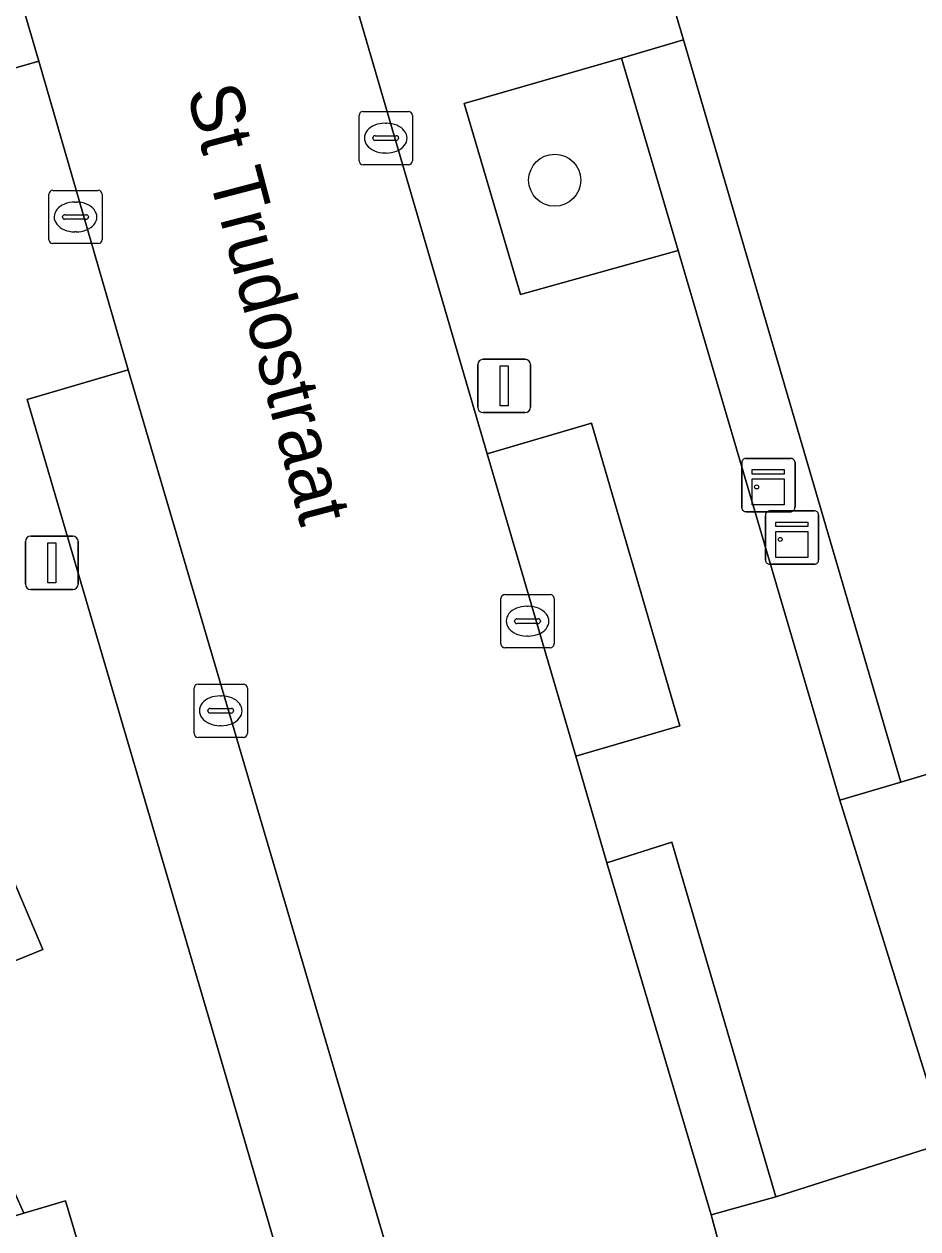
# Model space of a CAD drawing. Extents: x 159371 to 159986, y 382987 to 383597.
# Drawn here: x 159641.59 to 159658.38, y 383516.55 to 383539.17 of the extents above; entities that cross this region are included whole.
import ezdxf

# ---------------------------------------------------------------- set-up
doc = ezdxf.new("R2010")
doc.units = 0
for name, color, linetype in [('IMGEO_Boom', 7, 'Continuous'), ('IMGEO_Groenvoorziening', 7, 'Continuous'), ('IMGEO_Haag', 7, 'Continuous'), ('IMGEO_Kast', 7, 'Continuous'), ('IMGEO_Kolk', 7, 'Continuous'), ('IMGEO_Lichtmast', 7, 'Continuous'), ('IMGEO_Openbare_ruimte_label', 7, 'Continuous'), ('IMGEO_Pand', 7, 'Continuous'), ('IMGEO_Parkeervlak_open', 7, 'Continuous'), ('IMGEO_Rijbaan_lokaal_open', 7, 'Continuous'), ('IMGEO_Voetpad_open', 7, 'Continuous')]:
    doc.layers.add(name, color=color, linetype=linetype)

msp = doc.modelspace()

# ---------------------------------------------------------------- linework, layer by layer
at = {"layer": 'IMGEO_Boom'}
msp.add_circle((159651.56, 383536.242), 0.489, dxfattribs=at)
at = {"layer": 'IMGEO_Groenvoorziening'}
for points in [[(159653.977, 383538.875), (159652.817, 383538.535), (159653.881, 383534.924), (159656.913, 383524.598), (159658.059, 383524.939)], [(159652.817, 383538.535), (159649.859, 383537.681), (159650.919, 383534.098), (159653.881, 383534.924)]]:
    msp.add_lwpolyline(points, close=True, dxfattribs=at)
at = {"layer": 'IMGEO_Haag'}
msp.add_lwpolyline([(159653.977, 383538.875), (159652.817, 383538.535), (159653.881, 383534.924), (159656.913, 383524.598), (159658.059, 383524.939)], close=True, dxfattribs=at)
at = {"layer": 'IMGEO_Kast'}
for p, q in [((159655.149, 383531.017), (159655.99, 383531.017)), ((159655.99, 383531.017), (159655.149, 383531.017)), ((159655.074, 383530.092), (159655.074, 383530.933)), ((159655.074, 383530.933), (159655.074, 383530.092)), ((159656.074, 383530.942), (159656.074, 383530.101)), ((159656.074, 383530.101), (159656.074, 383530.942)), ((159655.999, 383530.017), (159655.158, 383530.017)), ((159655.158, 383530.017), (159655.999, 383530.017)), ((159655.517, 383529.106), (159655.517, 383529.947)), ((159655.517, 383529.947), (159655.517, 383529.106)), ((159655.592, 383530.031), (159656.433, 383530.031)), ((159656.433, 383530.031), (159655.592, 383530.031)), ((159656.517, 383529.956), (159656.517, 383529.115)), ((159656.517, 383529.115), (159656.517, 383529.956)), ((159656.442, 383529.031), (159655.601, 383529.031)), ((159655.601, 383529.031), (159656.442, 383529.031))]:
    msp.add_line(p, q, dxfattribs=at)
for points in [[(159655.269, 383530.807), (159655.869, 383530.807), (159655.869, 383530.722), (159655.269, 383530.722), (159655.269, 383530.807)], [(159655.269, 383530.632), (159655.869, 383530.632), (159655.869, 383530.143), (159655.269, 383530.143), (159655.269, 383530.632)], [(159655.712, 383529.821), (159656.312, 383529.821), (159656.312, 383529.736), (159655.712, 383529.736), (159655.712, 383529.821)], [(159655.712, 383529.646), (159656.312, 383529.646), (159656.312, 383529.157), (159655.712, 383529.157), (159655.712, 383529.646)]]:
    msp.add_lwpolyline(points, dxfattribs=at)
for centre in [(159655.353, 383530.481), (159655.796, 383529.495)]:
    msp.add_circle(centre, 0.0377, dxfattribs=at)
for centre, start, end in [((159655.152, 383530.939), 92.4484, 184.2845), ((159655.152, 383530.939), 92.4484, 184.2845), ((159655.996, 383530.939), 2.4484, 94.2845), ((159655.996, 383530.939), 2.4484, 94.2845), ((159655.152, 383530.095), 182.4484, 274.2845), ((159655.152, 383530.095), 182.4484, 274.2845), ((159655.996, 383530.095), 272.4484, 4.2845), ((159655.996, 383530.095), 272.4484, 4.2845), ((159655.595, 383529.953), 92.4484, 184.2845), ((159655.595, 383529.953), 92.4484, 184.2845), ((159656.439, 383529.953), 2.4484, 94.2845), ((159656.439, 383529.953), 2.4484, 94.2845), ((159655.595, 383529.109), 182.4484, 274.2845), ((159655.595, 383529.109), 182.4484, 274.2845), ((159656.439, 383529.109), 272.4484, 4.2845), ((159656.439, 383529.109), 272.4484, 4.2845)]:
    msp.add_arc(centre, 0.0779, start, end, dxfattribs=at)
at = {"layer": 'IMGEO_Kolk'}
for p, q in [((159647.885, 383536.606), (159647.885, 383537.458)), ((159647.96, 383537.532), (159648.812, 383537.532)), ((159648.373, 383537.312), (159648.398, 383537.312)), ((159648.886, 383537.458), (159648.886, 383536.606)), ((159648.144, 383537.026), (159648.144, 383537.038)), ((159648.582, 383536.989), (159648.184, 383536.989)), ((159648.187, 383537.075), (159648.585, 383537.075)), ((159648.628, 383537.038), (159648.628, 383537.026)), ((159648.396, 383536.752), (159648.371, 383536.752)), ((159648.812, 383536.532), (159647.96, 383536.532)), ((159642.058, 383535.125), (159642.058, 383535.977)), ((159642.133, 383536.051), (159642.985, 383536.051)), ((159643.059, 383535.977), (159643.059, 383535.125)), ((159642.546, 383535.831), (159642.571, 383535.831)), ((159642.317, 383535.545), (159642.317, 383535.557)), ((159642.755, 383535.508), (159642.357, 383535.508)), ((159642.36, 383535.594), (159642.758, 383535.594)), ((159642.801, 383535.557), (159642.801, 383535.545)), ((159642.985, 383535.051), (159642.133, 383535.051)), ((159642.569, 383535.271), (159642.544, 383535.271)), ((159650.549, 383527.535), (159650.549, 383528.387)), ((159650.624, 383528.461), (159651.476, 383528.461)), ((159651.55, 383528.387), (159651.55, 383527.535)), ((159651.037, 383528.241), (159651.062, 383528.241)), ((159650.808, 383527.955), (159650.808, 383527.967)), ((159651.246, 383527.918), (159650.848, 383527.918)), ((159650.851, 383528.004), (159651.249, 383528.004)), ((159651.292, 383527.967), (159651.292, 383527.955)), ((159651.06, 383527.681), (159651.035, 383527.681)), ((159651.476, 383527.461), (159650.624, 383527.461)), ((159644.786, 383525.852), (159644.786, 383526.704)), ((159644.861, 383526.778), (159645.713, 383526.778)), ((159645.787, 383526.704), (159645.787, 383525.852)), ((159645.274, 383526.558), (159645.299, 383526.558)), ((159645.045, 383526.272), (159645.045, 383526.284)), ((159645.483, 383526.235), (159645.085, 383526.235)), ((159645.088, 383526.321), (159645.486, 383526.321)), ((159645.529, 383526.284), (159645.529, 383526.272)), ((159645.713, 383525.778), (159644.861, 383525.778)), ((159645.297, 383525.998), (159645.272, 383525.998))]:
    msp.add_line(p, q, dxfattribs=at)
for points in [[(159647.885, 383536.606), (159647.885, 383537.458)], [(159647.96, 383537.532), (159648.812, 383537.532)], [(159648.886, 383537.458), (159648.886, 383536.606)], [(159648.812, 383536.532), (159647.96, 383536.532)], [(159642.058, 383535.125), (159642.058, 383535.977)], [(159642.133, 383536.051), (159642.985, 383536.051)], [(159643.059, 383535.977), (159643.059, 383535.125)], [(159642.985, 383535.051), (159642.133, 383535.051)], [(159650.549, 383527.535), (159650.549, 383528.387)], [(159650.624, 383528.461), (159651.476, 383528.461)], [(159651.55, 383528.387), (159651.55, 383527.535)], [(159651.476, 383527.461), (159650.624, 383527.461)], [(159644.786, 383525.852), (159644.786, 383526.704)], [(159644.861, 383526.778), (159645.713, 383526.778)], [(159645.787, 383526.704), (159645.787, 383525.852)], [(159645.713, 383525.778), (159644.861, 383525.778)]]:
    msp.add_lwpolyline(points, dxfattribs=at)
for centre, radius, start, end in [((159647.962, 383537.456), 0.0765, 91.552, 178.448), ((159647.962, 383537.456), 0.0765, 91.552, 178.448), ((159648.81, 383537.456), 0.0765, 1.552, 88.448), ((159648.81, 383537.456), 0.0765, 1.552, 88.448), ((159648.184, 383537.035), 0.0403, 85.8775, 175.7526), ((159648.181, 383537.025), 0.0366, 178.938, 274.7102), ((159648.585, 383537.032), 0.043, 264.8664, 352.4533), ((159648.589, 383537.037), 0.0386, 1.7309, 96.639), ((159647.962, 383536.608), 0.0765, 181.552, 268.448), ((159647.962, 383536.608), 0.0765, 181.552, 268.448), ((159648.81, 383536.608), 0.0765, 271.552, 358.448), ((159648.81, 383536.608), 0.0765, 271.552, 358.448), ((159642.135, 383535.975), 0.0765, 91.552, 178.448), ((159642.135, 383535.975), 0.0765, 91.552, 178.448), ((159642.983, 383535.975), 0.0765, 1.552, 88.448), ((159642.983, 383535.975), 0.0765, 1.552, 88.448), ((159642.357, 383535.554), 0.0403, 85.8775, 175.7526), ((159642.354, 383535.544), 0.0366, 178.938, 274.7102), ((159642.758, 383535.551), 0.043, 264.8664, 352.4533), ((159642.762, 383535.556), 0.0386, 1.7309, 96.639), ((159642.135, 383535.127), 0.0765, 181.552, 268.448), ((159642.135, 383535.127), 0.0765, 181.552, 268.448), ((159642.983, 383535.127), 0.0765, 271.552, 358.448), ((159642.983, 383535.127), 0.0765, 271.552, 358.448), ((159650.626, 383528.385), 0.0765, 91.552, 178.448), ((159650.626, 383528.385), 0.0765, 91.552, 178.448), ((159651.474, 383528.385), 0.0765, 1.552, 88.448), ((159651.474, 383528.385), 0.0765, 1.552, 88.448), ((159650.848, 383527.964), 0.0403, 85.8775, 175.7526), ((159650.845, 383527.954), 0.0366, 178.938, 274.7102), ((159651.249, 383527.961), 0.043, 264.8664, 352.4533), ((159651.253, 383527.966), 0.0386, 1.7309, 96.639), ((159650.626, 383527.537), 0.0765, 181.552, 268.448), ((159650.626, 383527.537), 0.0765, 181.552, 268.448), ((159651.474, 383527.537), 0.0765, 271.552, 358.448), ((159651.474, 383527.537), 0.0765, 271.552, 358.448), ((159644.863, 383526.702), 0.0765, 91.552, 178.448), ((159644.863, 383526.702), 0.0765, 91.552, 178.448), ((159645.711, 383526.702), 0.0765, 1.552, 88.448), ((159645.711, 383526.702), 0.0765, 1.552, 88.448), ((159645.085, 383526.281), 0.0403, 85.8775, 175.7526), ((159645.082, 383526.271), 0.0366, 178.938, 274.7102), ((159645.486, 383526.278), 0.043, 264.8664, 352.4533), ((159645.49, 383526.283), 0.0386, 1.7309, 96.639), ((159644.863, 383525.854), 0.0765, 181.552, 268.448), ((159644.863, 383525.854), 0.0765, 181.552, 268.448), ((159645.711, 383525.854), 0.0765, 271.552, 358.448), ((159645.711, 383525.854), 0.0765, 271.552, 358.448)]:
    msp.add_arc(centre, radius, start, end, dxfattribs=at)
for centre, major_axis, ratio, start_param, end_param in [((159648.372, 383537.032), (-0.387, 0.002), 0.722429, 4.712389, 7.853982), ((159648.397, 383537.032), (-0.39, 0.002), 0.717154, 1.570796, 4.712389), ((159642.545, 383535.551), (-0.387, 0.002), 0.722429, 4.712389, 7.853982), ((159642.57, 383535.551), (-0.39, 0.002), 0.717154, 1.570796, 4.712389), ((159651.036, 383527.961), (-0.387, 0.002), 0.722429, 4.712389, 7.853982), ((159651.061, 383527.961), (-0.39, 0.002), 0.717154, 1.570796, 4.712389), ((159645.273, 383526.278), (-0.387, 0.002), 0.722429, 4.712389, 7.853982), ((159645.298, 383526.278), (-0.39, 0.002), 0.717154, 1.570796, 4.712389)]:
    msp.add_ellipse(centre, major_axis=major_axis, ratio=ratio, start_param=start_param, end_param=end_param, dxfattribs=at)
at = {"layer": 'IMGEO_Lichtmast'}
for p, q in [((159650.215, 383532.878), (159651.005, 383532.878)), ((159651.005, 383532.878), (159650.215, 383532.878)), ((159650.115, 383531.978), (159650.115, 383532.778)), ((159650.115, 383532.778), (159650.115, 383531.978)), ((159651.105, 383532.778), (159651.105, 383531.978)), ((159651.105, 383531.978), (159651.105, 383532.778)), ((159651.005, 383531.878), (159650.215, 383531.878)), ((159650.215, 383531.878), (159651.005, 383531.878)), ((159641.618, 383528.657), (159641.618, 383529.457)), ((159641.618, 383529.457), (159641.618, 383528.657)), ((159641.718, 383529.557), (159642.508, 383529.557)), ((159642.508, 383529.557), (159641.718, 383529.557)), ((159642.608, 383529.457), (159642.608, 383528.657)), ((159642.608, 383528.657), (159642.608, 383529.457)), ((159642.508, 383528.557), (159641.718, 383528.557)), ((159641.718, 383528.557), (159642.508, 383528.557))]:
    msp.add_line(p, q, dxfattribs=at)
for points in [[(159650.535, 383532.753), (159650.685, 383532.753), (159650.685, 383532.003), (159650.535, 383532.003), (159650.535, 383532.753)], [(159642.038, 383529.432), (159642.188, 383529.432), (159642.188, 383528.682), (159642.038, 383528.682), (159642.038, 383529.432)]]:
    msp.add_lwpolyline(points, dxfattribs=at)
for centre, start, end in [((159650.215, 383532.778), 90, 180), ((159650.215, 383532.778), 90, 180), ((159651.005, 383532.778), 0, 90), ((159651.005, 383532.778), 360, 90), ((159650.215, 383531.978), 180, 270), ((159650.215, 383531.978), 180, 270), ((159651.005, 383531.978), 270, 0), ((159651.005, 383531.978), 270, 0), ((159641.718, 383529.457), 90, 180), ((159641.718, 383529.457), 90, 180), ((159642.508, 383529.457), 0, 90), ((159642.508, 383529.457), 360, 90), ((159641.718, 383528.657), 180, 270), ((159641.718, 383528.657), 180, 270), ((159642.508, 383528.657), 270, 0), ((159642.508, 383528.657), 270, 0)]:
    msp.add_arc(centre, 0.1, start, end, dxfattribs=at)
at = {"layer": 'IMGEO_Pand'}
msp.add_lwpolyline([(159613.656, 383502.703), (159625.3, 383506.17), (159630.531, 383507.69), (159630.914, 383507.842), (159629.745, 383511.675), (159629.296, 383513.184), (159641.528, 383516.824), (159641.59, 383516.842), (159639.852, 383520.736), (159640.755, 383521.129), (159640.819, 383521.158), (159640.758, 383521.313), (159641.943, 383521.796), (159639.238, 383528.162), (159638.413, 383527.811), (159636.546, 383532.137), (159639.093, 383533.207), (159630.263, 383553.702), (159614.892, 383547.056)], dxfattribs=at)
msp.add_lwpolyline([(159643.446, 383513.457), (159642.369, 383517.075), (159641.59, 383516.842), (159641.528, 383516.824), (159629.296, 383513.184), (159629.745, 383511.675), (159630.914, 383507.842), (159643.961, 383511.727)], close=True, dxfattribs=at)
at = {"layer": 'IMGEO_Parkeervlak_open'}
for points in [[(159653.793, 383557.052), (159649.066, 383555.642), (159653.299, 383541.189), (159653.977, 383538.875), (159658.059, 383524.939), (159662.824, 383526.367)], [(159638.477, 383550.021), (159636.564, 383549.479), (159639.95, 383537.925), (159641.872, 383538.476)], [(159650.292, 383531.106), (159651.954, 383525.424), (159653.912, 383525.996), (159652.25, 383531.679)]]:
    msp.add_lwpolyline(points, close=True, dxfattribs=at)
msp.add_lwpolyline([(159651.133, 383506.926), (159650.711, 383508.356), (159649.044, 383514.017), (159643.547, 383532.683), (159641.653, 383532.125), (159645.106, 383520.362), (159646.608, 383515.216), (159648.021, 383515.624), (159648.48, 383514), (159647.09, 383513.567), (159648.688, 383508.093), (159649.269, 383506.238), (159650.804, 383500.962), (159652.215, 383501.375), (159652.671, 383499.762), (159651.26, 383499.365), (159656.215, 383482.877), (159656.273, 383482.683)], dxfattribs=at)
at = {"layer": 'IMGEO_Rijbaan_lokaal_open'}
for points in [[(159648.17, 383558.603), (159648.465, 383557.669), (159647.33, 383557.322), (159647.901, 383555.297), (159649.066, 383555.642), (159653.793, 383557.052), (159662.824, 383526.367), (159658.059, 383524.939), (159656.913, 383524.598), (159658.706, 383518.849), (159668.461, 383521.501), (159668.749, 383521.585), (159670.726, 383522.163), (159671.014, 383522.247), (159675.313, 383523.537), (159676.016, 383521.133), (159684.721, 383523.682), (159684.971, 383522.846), (159685.704, 383523.677), (159681.304, 383538.663)], [(159638.064, 383551.313), (159638.477, 383550.021), (159641.872, 383538.476), (159643.547, 383532.683), (159649.044, 383514.017), (159654.814, 383515.652), (159654.497, 383516.812), (159652.539, 383523.424), (159651.954, 383525.424), (159650.292, 383531.106), (159647.229, 383541.58)]]:
    msp.add_lwpolyline(points, dxfattribs=at)
at = {"layer": 'IMGEO_Voetpad_open'}
for points in [[(159633.614, 383557.28), (159630.263, 383553.702), (159639.093, 383533.207), (159636.546, 383532.137), (159638.413, 383527.811), (159639.238, 383528.162), (159641.943, 383521.796), (159640.758, 383521.313), (159640.819, 383521.158), (159640.755, 383521.129), (159639.852, 383520.736), (159641.59, 383516.842), (159642.369, 383517.075), (159643.446, 383513.457), (159646.834, 383514.444), (159646.608, 383515.216), (159645.106, 383520.362), (159641.653, 383532.125), (159643.547, 383532.683), (159641.872, 383538.476)], [(159641.872, 383538.476), (159639.95, 383537.925), (159636.564, 383549.479), (159638.477, 383550.021), (159638.064, 383551.313)], [(159647.229, 383541.58), (159650.292, 383531.106), (159652.25, 383531.679), (159653.912, 383525.996), (159651.954, 383525.424), (159652.539, 383523.424), (159653.758, 383523.813), (159655.715, 383517.153), (159658.841, 383518.144), (159658.706, 383518.849), (159656.913, 383524.598), (159653.881, 383534.924), (159650.919, 383534.098), (159649.859, 383537.681), (159652.817, 383538.535), (159653.977, 383538.875), (159653.299, 383541.189)], [(159664.244, 383500), (159658.841, 383518.144), (159655.715, 383517.153), (159654.497, 383516.812), (159654.814, 383515.652)]]:
    msp.add_lwpolyline(points, dxfattribs=at)
msp.add_lwpolyline([(159654.497, 383516.812), (159655.715, 383517.153), (159653.758, 383523.813), (159652.539, 383523.424)], close=True, dxfattribs=at)

# ---------------------------------------------------------------- texts
at = {"layer": 'IMGEO_Openbare_ruimte_label'}
msp.add_text('St Trudostraat', height=1, rotation=284.7173, dxfattribs=at).set_placement((159644.642, 383537.906))

doc.saveas('drawing.dxf')
